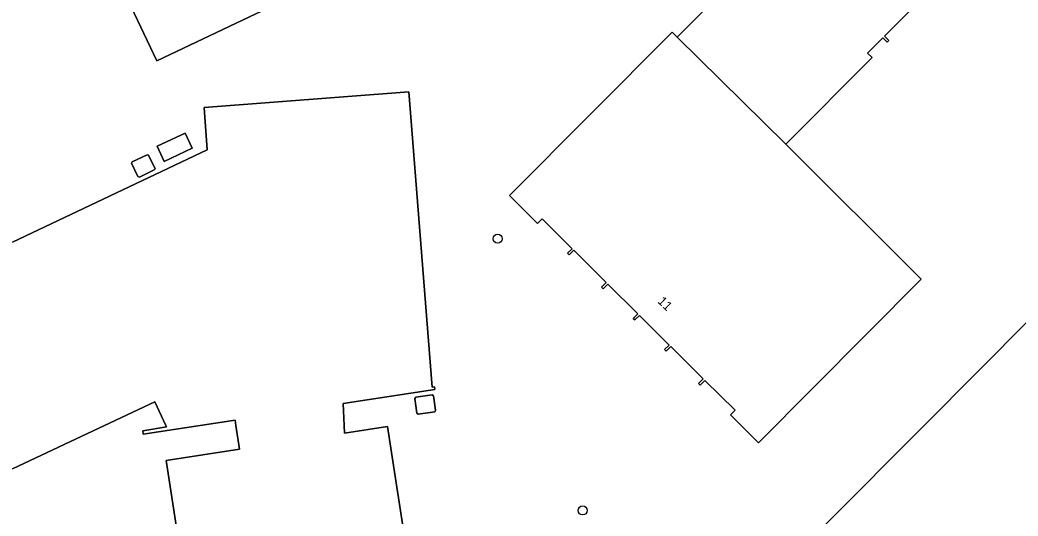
# Model space of a CAD drawing. Extents: x 155018 to 156648, y 383979 to 385733.
# Drawn here: x 155500.8 to 155608.8, y 385490.2 to 385543.9 of the extents above; entities that cross this region are included whole.
import ezdxf

# ---------------------------------------------------------------- set-up
doc = ezdxf.new("R2010")
doc.units = 0
for name, color, linetype in [('IMGEO_Boom', 7, 'Continuous'), ('IMGEO_Erf', 7, 'Continuous'), ('IMGEO_Lage_trafo', 7, 'Continuous'), ('IMGEO_Pand', 7, 'Continuous'), ('IMGEO_Pand_nummerreeks', 7, 'Continuous')]:
    doc.layers.add(name, color=color, linetype=linetype)

msp = doc.modelspace()

# ---------------------------------------------------------------- linework, layer by layer
at = {"layer": 'IMGEO_Boom'}
for centre in [(155552.51, 385520.23), (155561.71, 385490.79)]:
    msp.add_circle(centre, 0.489, dxfattribs=at)
at = {"layer": 'IMGEO_Erf'}
for points in [[(155515.62, 385539.49), (155506.19, 385559.36), (155524.06, 385567.89), (155533.49, 385548.01)], [(155600.67, 385459.06), (155600.35, 385459.38), (155602.15, 385461.2), (155602.14, 385464.63), (155600.32, 385466.45), (155600.74, 385466.87), (155602.09, 385468.22), (155584.47, 385485.73), (155587.99, 385489.28), (155598.65, 385500), (155621.7, 385523.19), (155632.52, 385534.08), (155636.14, 385537.72), (155641.59, 385532.31), (155637.97, 385528.67), (155664.75, 385502.05), (155662.72, 385500), (155625.71, 385462.77), (155622.25, 385466.21), (155618.96, 385462.91), (155626.02, 385455.89), (155618.81, 385448.64), (155618.53, 385448.36), (155615.01, 385444.81)], [(155516.4, 385528.6), (155515.64, 385530.24), (155518.67, 385531.66), (155519.44, 385530.03)], [(155513.73, 385526.9), (155513.56, 385526.96), (155512.88, 385528.41), (155512.94, 385528.56), (155514.57, 385529.32), (155514.73, 385529.27), (155515.42, 385527.81), (155515.34, 385527.67)], [(155543.9, 385501.23), (155543.76, 385501.32), (155543.53, 385502.92), (155543.63, 385503.07), (155545.42, 385503.32), (155545.55, 385503.22), (155545.79, 385501.64), (155545.69, 385501.48)]]:
    msp.add_lwpolyline(points, close=True, dxfattribs=at)
for points in [[(155597.72, 385545.52), (155594.37, 385542.15), (155594.84, 385541.68), (155594.67, 385541.51), (155594.2, 385541.98), (155592.55, 385540.32), (155593.03, 385539.84), (155583.69, 385530.46), (155598.35, 385515.86), (155580.74, 385498.13), (155577.7, 385501.14), (155578.2, 385501.64), (155574.93, 385504.88), (155574.44, 385504.38), (155574.26, 385504.56), (155574.76, 385505.06), (155571.25, 385508.54), (155570.76, 385508.04), (155570.58, 385508.22), (155571.07, 385508.71), (155567.84, 385511.92), (155567.35, 385511.43), (155567.17, 385511.6), (155567.66, 385512.1), (155564.43, 385515.31), (155563.94, 385514.81), (155563.76, 385514.99), (155564.25, 385515.48), (155560.75, 385518.97), (155560.26, 385518.47), (155560.08, 385518.65), (155560.57, 385519.14), (155557.31, 385522.38), (155556.81, 385521.89), (155553.79, 385524.89), (155571.38, 385542.61), (155571.95, 385542.04), (155587.28, 385557.46)], [(155500, 385519.85), (155521.08, 385529.84), (155520.72, 385534.43), (155542.89, 385536.15), (155545.03, 385509.15), (155545.42, 385504.16), (155545.66, 385504.2), (155545.7, 385503.88), (155535.77, 385502.37), (155535.9, 385500), (155535.94, 385499.16), (155540.59, 385499.88), (155542.87, 385485.11)], [(155518.89, 385481.43), (155516.61, 385496.21), (155524.58, 385497.44), (155524.18, 385500), (155524.09, 385500.58), (155520.29, 385500), (155514.15, 385499.05), (155514.09, 385499.43), (155516.67, 385499.84), (155516.59, 385500), (155515.38, 385502.57), (155509.96, 385500), (155500, 385495.29)]]:
    msp.add_lwpolyline(points, dxfattribs=at)
at = {"layer": 'IMGEO_Lage_trafo'}
msp.add_lwpolyline([(155545.55, 385503.22), (155545.42, 385503.32), (155543.63, 385503.07), (155543.53, 385502.92), (155543.76, 385501.32), (155543.9, 385501.23), (155545.69, 385501.48), (155545.79, 385501.64)], close=True, dxfattribs=at)
at = {"layer": 'IMGEO_Pand'}
for points in [[(155612.12, 385579.79), (155608.59, 385576.25), (155602.69, 385570.33), (155603.47, 385569.55), (155596.4, 385562.45), (155594.31, 385564.53), (155587.28, 385557.46), (155571.95, 385542.04), (155583.69, 385530.46), (155593.03, 385539.84), (155592.55, 385540.32), (155594.2, 385541.98), (155594.67, 385541.51), (155594.84, 385541.68), (155594.37, 385542.15), (155597.72, 385545.52), (155598.18, 385545.06), (155598.35, 385545.23), (155597.89, 385545.69), (155599.54, 385547.34), (155600.03, 385546.88), (155606.05, 385552.93), (155602.43, 385556.53), (155609.47, 385563.61)], [(155542.87, 385485.11), (155540.59, 385499.88), (155535.94, 385499.16), (155535.9, 385500), (155535.77, 385502.37), (155545.7, 385503.88), (155545.66, 385504.2), (155545.42, 385504.16), (155545.03, 385509.15), (155542.89, 385536.15), (155520.72, 385534.43), (155521.08, 385529.84), (155500, 385519.85)], [(155500, 385495.29), (155509.96, 385500), (155515.38, 385502.57), (155516.59, 385500), (155516.67, 385499.84), (155514.09, 385499.43), (155514.15, 385499.05), (155520.29, 385500), (155524.09, 385500.58), (155524.18, 385500), (155524.58, 385497.44), (155516.61, 385496.21), (155518.89, 385481.43)]]:
    msp.add_lwpolyline(points, dxfattribs=at)
for points in [[(155524.06, 385567.89), (155506.19, 385559.36), (155515.62, 385539.49), (155533.49, 385548.01)], [(155583.69, 385530.46), (155571.95, 385542.04), (155571.38, 385542.61), (155553.79, 385524.89), (155556.81, 385521.89), (155557.31, 385522.38), (155560.57, 385519.14), (155560.08, 385518.65), (155560.26, 385518.47), (155560.75, 385518.97), (155564.25, 385515.48), (155563.76, 385514.99), (155563.94, 385514.81), (155564.43, 385515.31), (155567.66, 385512.1), (155567.17, 385511.6), (155567.35, 385511.43), (155567.84, 385511.92), (155571.07, 385508.71), (155570.58, 385508.22), (155570.76, 385508.04), (155571.25, 385508.54), (155574.76, 385505.06), (155574.26, 385504.56), (155574.44, 385504.38), (155574.93, 385504.88), (155578.2, 385501.64), (155577.7, 385501.14), (155580.74, 385498.13), (155598.35, 385515.86)], [(155600.74, 385466.87), (155600.32, 385466.45), (155602.14, 385464.63), (155602.15, 385461.2), (155600.35, 385459.38), (155600.67, 385459.06), (155615.01, 385444.81), (155618.53, 385448.36), (155618.81, 385448.64), (155626.02, 385455.89), (155618.96, 385462.91), (155622.25, 385466.21), (155625.71, 385462.77), (155662.72, 385500), (155664.75, 385502.05), (155637.97, 385528.67), (155641.59, 385532.31), (155636.14, 385537.72), (155632.52, 385534.08), (155621.7, 385523.19), (155598.65, 385500), (155587.99, 385489.28), (155584.47, 385485.73), (155602.09, 385468.22)], [(155516.4, 385528.6), (155519.44, 385530.03), (155518.67, 385531.66), (155515.64, 385530.24)], [(155513.73, 385526.9), (155515.34, 385527.67), (155515.42, 385527.81), (155514.73, 385529.27), (155514.57, 385529.32), (155512.94, 385528.56), (155512.88, 385528.41), (155513.56, 385526.96)]]:
    msp.add_lwpolyline(points, close=True, dxfattribs=at)

# ---------------------------------------------------------------- texts
at = {"layer": 'IMGEO_Pand_nummerreeks'}
msp.add_text('11', height=1, rotation=316.1147, dxfattribs=at).set_placement((155569.75, 385513.36))

doc.saveas('drawing.dxf')
